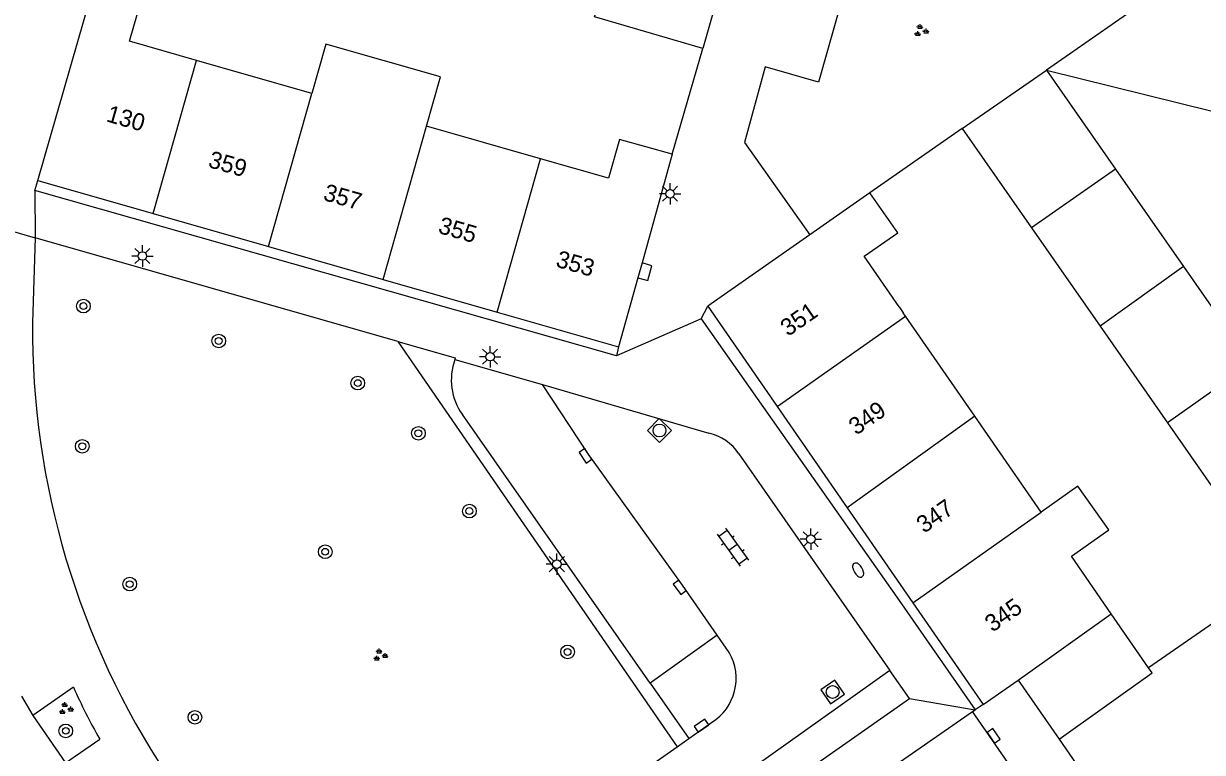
# Model space of a CAD drawing. Extents: x 132999 to 136000, y 398499 to 400501.
# Drawn here: x 133948.7 to 134017.8, y 399753.9 to 399796.5 of the extents above; entities that cross this region are included whole.
import ezdxf

# ---------------------------------------------------------------- set-up
doc = ezdxf.new("R2010")
doc.units = 0
for name, color, linetype in [('gg-afsc-muur', 7, 'Continuous'), ('gg-anno-huisnummerreeks BGT', 7, 'Continuous'), ('gg-bbg-bijgebouw', 7, 'Continuous'), ('gg-bbg-gedigitaliseerde bebouwing', 7, 'Continuous'), ('gg-bbg-gedigitaliseerde bijgebouw', 7, 'Continuous'), ('gg-bbg-hoofdgebouw', 7, 'Continuous'), ('gg-bbg-tussenscheiding', 7, 'Continuous'), ('gg-knt-verharding', 7, 'Continuous'), ('gg-knt-verharding nz', 7, 'Continuous'), ('gt-grn-groengrens', 7, 'Continuous'), ('gt-grn-vlakafsluiter', 7, 'Continuous'), ('gt-grn-weggrens', 7, 'Continuous'), ('gt-symb-boom', 7, 'Continuous'), ('gt-symb-brandkraan', 7, 'Continuous'), ('gt-symb-groenvak', 7, 'Continuous'), ('gt-symb-klinker verharding', 7, 'Continuous'), ('gt-symb-kolk', 7, 'Continuous'), ('gt-symb-lichtmast', 7, 'Continuous'), ('gt-symb-rioolschacht', 7, 'Continuous')]:
    doc.layers.add(name, color=color, linetype=linetype)

# ---------------------------------------------------------------- blocks, each defined once
blk = doc.blocks.new('gt0-GRVAK')
at = {"layer": 'gt-symb-groenvak'}
for p, q in [((-0.11, 0.189), (-0.228, 0.24)), ((-0.182, 0.153), (0.088, 0.153)), ((-0.091, 0.211), (-0.156, 0.322)), ((-0.047, 0.214), (-0.047, 0.393)), ((-0.004, 0.211), (0.061, 0.322)), ((0.015, 0.189), (0.133, 0.24)), ((0.262, -0.052), (0.197, 0.059)), ((0.305, -0.049), (0.305, 0.13)), ((0.349, -0.052), (0.414, 0.059)), ((-0.245, -0.228), (-0.363, -0.177)), ((-0.318, -0.264), (-0.047, -0.264)), ((-0.226, -0.206), (-0.291, -0.095)), ((-0.183, -0.203), (-0.183, -0.024)), ((-0.139, -0.206), (-0.074, -0.095)), ((-0.12, -0.228), (-0.002, -0.177)), ((0.243, -0.074), (0.125, -0.023)), ((0.17, -0.11), (0.441, -0.11)), ((0.368, -0.074), (0.486, -0.023))]:
    blk.add_line(p, q, dxfattribs=at)
blk = doc.blocks.new('gt0-LMAST')
at = {"layer": 'gt-symb-lichtmast'}
for p, q in [((-0.182, 0.173), (-0.447, 0.438)), ((-0.005, 0.246), (-0.005, 0.621)), ((0.172, 0.173), (0.437, 0.438)), ((-0.255, -0.004), (-0.63, -0.004)), ((-0.182, -0.181), (-0.447, -0.446)), ((-0.005, -0.254), (-0.005, -0.629)), ((0.437, -0.446), (0.172, -0.181)), ((0.245, -0.004), (0.62, -0.004))]:
    blk.add_line(p, q, dxfattribs=at)
blk.add_circle((-0.005, -0.004), 0.25, dxfattribs=at)
blk = doc.blocks.new('gt0-BOOM')
at = {"layer": 'gt-symb-boom'}
for radius in [0.4, 0.2]:
    blk.add_circle((0, 0), radius, dxfattribs=at)
blk = doc.blocks.new('gt0-KOLK')
at = {"layer": 'gt-symb-kolk'}
blk.add_lwpolyline([(0, 0), (0.375, 0), (0.375, 0.4), (-0.375, 0.4), (-0.375, 0), (0, 0)], dxfattribs=at)
blk = doc.blocks.new('gt0-BR')
at = {"layer": 'gt-symb-brandkraan'}
for centre, radius, start, end in [((-0.244, 0), 0.206, 107.56694, 252.43307), ((0.599, -2.664), 3, 106.89205, 107.56694), ((0, -0.691), 0.938, 73.10799, 106.89205), ((-0.599, -2.664), 3, 72.43309, 73.10799), ((0.244, 0), 0.206, 287.56695, 72.43309), ((0.599, 2.664), 3, 252.43307, 253.10797), ((0, 0.691), 0.938, 253.10797, 286.89206), ((-0.599, 2.664), 3, 286.89206, 287.56695)]:
    blk.add_arc(centre, radius, start, end, dxfattribs=at)
blk = doc.blocks.new('gt0-KL1')
at = {"layer": 'gt-symb-klinker verharding'}
for p, q in [((-1.15, 0.3), (1.15, 0.3)), ((-1, -0.3), (-1, 0.3)), ((-0.5, 0.3), (-0.5, 0.45)), ((0, -0.3), (0, 0.3)), ((0.5, 0.3), (0.5, 0.45)), ((1, -0.3), (1, 0.3)), ((-1.15, -0.3), (1.15, -0.3)), ((-0.5, -0.45), (-0.5, -0.3)), ((0.5, -0.45), (0.5, -0.3))]:
    blk.add_line(p, q, dxfattribs=at)
blk = doc.blocks.new('gt0-RS')
at = {"layer": 'gt-symb-rioolschacht'}
blk.add_lwpolyline([(-0.5, -0.5), (0.5, -0.5), (0.5, 0.5), (-0.5, 0.5)], close=True, dxfattribs=at)
blk.add_circle((0, 0), 0.375, dxfattribs=at)

msp = doc.modelspace()

# ---------------------------------------------------------------- linework, layer by layer
at = {"layer": 'gg-afsc-muur'}
msp.add_line((133986.72, 399788.87), (133988.505, 399795.054), dxfattribs=at)
at = {"layer": 'gg-bbg-bijgebouw'}
for p, q in [((133989.332, 399797.938), (133988.505, 399795.054)), ((134003.7, 399790.37), (134008.621, 399793.79)), ((134008.621, 399793.79), (134012.667, 399787.993)), ((134012.667, 399787.993), (134016.644, 399782.294)), ((134016.644, 399782.294), (134020.615, 399776.605)), ((134006.98, 399758.08), (134009.371, 399754.633))]:
    msp.add_line(p, q, dxfattribs=at)
at = {"layer": 'gg-bbg-gedigitaliseerde bebouwing'}
for p, q in [((133965.617, 399792.422), (133958.868, 399794.353)), ((133978.996, 399788.594), (133972.321, 399790.504)), ((134000, 399779.931), (134000.235, 399779.591)), ((134000.383, 399779.378), (134000.235, 399779.591)), ((134004.426, 399773.532), (134000.383, 399779.378)), ((134008.31, 399767.915), (134004.426, 399773.532)), ((134012.425, 399761.966), (134010.088, 399765.345))]:
    msp.add_line(p, q, dxfattribs=at)
for points in [[(133958.868, 399794.353), (133954.938, 399795.477), (133955.616, 399797.84), (133952.83, 399798.64)], [(133972.321, 399790.504), (133973.146, 399793.388), (133966.442, 399795.307), (133965.617, 399792.422)], [(133986.72, 399788.87), (133983.629, 399789.72), (133982.981, 399787.454), (133978.996, 399788.594)], [(134000, 399779.931), (133997.954, 399782.889), (133999.929, 399784.255), (133998.28, 399786.61)], [(134010.088, 399765.345), (134012.273, 399766.889), (134010.47, 399769.441), (134008.31, 399767.915)], [(134019.823, 399767.242), (134019.643, 399767.117), (134021.903, 399763.848), (134014.611, 399758.805)]]:
    msp.add_lwpolyline(points, dxfattribs=at)
at = {"layer": 'gg-bbg-gedigitaliseerde bijgebouw'}
for p, q in [((134003.7, 399790.37), (134007.758, 399784.549)), ((134007.758, 399784.549), (134011.768, 399778.797)), ((134011.768, 399778.797), (134015.71, 399773.142)), ((134015.71, 399773.142), (134019.823, 399767.242)), ((134014.611, 399758.805), (134012.425, 399761.966))]:
    msp.add_line(p, q, dxfattribs=at)
msp.add_lwpolyline([(133988.505, 399795.054), (133982.175, 399796.897), (133982.453, 399797.797), (133981.657, 399798.025)], dxfattribs=at)
at = {"layer": 'gg-bbg-hoofdgebouw'}
for p, q in [((133949.58, 399787.32), (133952.83, 399798.64)), ((133986.72, 399788.87), (133984.948, 399782.503)), ((133949.58, 399787.32), (133956.321, 399785.391)), ((133998.28, 399786.61), (133994.772, 399784.153)), ((133956.321, 399785.391), (133963.085, 399783.455)), ((133994.772, 399784.153), (133988.8, 399779.97)), ((133963.085, 399783.455), (133969.801, 399781.533)), ((133984.948, 399782.503), (133984.706, 399781.636)), ((133969.801, 399781.533), (133976.464, 399779.626)), ((133984.706, 399781.636), (133983.58, 399777.59)), ((133976.464, 399779.626), (133983.58, 399777.59)), ((133988.8, 399779.97), (133992.859, 399774.101)), ((133992.859, 399774.101), (133996.957, 399768.176)), ((133996.957, 399768.176), (134000.803, 399762.614)), ((134000.803, 399762.614), (134004.92, 399756.66)), ((134004.92, 399756.66), (134006.98, 399758.08)), ((134009.371, 399754.633), (134015.288, 399746.104))]:
    msp.add_line(p, q, dxfattribs=at)
at = {"layer": 'gg-bbg-tussenscheiding'}
for p, q in [((133956.321, 399785.391), (133958.868, 399794.353)), ((133963.085, 399783.455), (133965.617, 399792.422)), ((133969.801, 399781.533), (133972.321, 399790.504)), ((133976.464, 399779.626), (133978.996, 399788.594)), ((134012.667, 399787.993), (134007.758, 399784.549)), ((134016.644, 399782.294), (134011.768, 399778.797)), ((133992.859, 399774.101), (134000.383, 399779.378)), ((134020.615, 399776.605), (134015.71, 399773.142)), ((134004.426, 399773.532), (133996.957, 399768.176)), ((134000.803, 399762.614), (134008.31, 399767.915)), ((134006.98, 399758.08), (134012.425, 399761.966))]:
    msp.add_line(p, q, dxfattribs=at)
msp.add_lwpolyline([(134009.371, 399754.633), (134014.811, 399758.515), (134014.611, 399758.805)], dxfattribs=at)
at = {"layer": 'gg-knt-verharding'}
for p, q in [((134003.7, 399790.37), (133998.28, 399786.61)), ((133949.39, 399786.74), (133949.58, 399787.32)), ((133983.45, 399777.07), (133949.39, 399786.74)), ((133949.418, 399783.978), (133949.257, 399779.007)), ((133970.652, 399777.905), (133949.418, 399783.978)), ((133988.42, 399779.23), (133988.8, 399779.97)), ((133983.58, 399777.59), (133983.45, 399777.07)), ((133973.991, 399776.844), (133979.129, 399775.381)), ((133979.129, 399775.381), (133988.861, 399772.541)), ((133985.417, 399757.912), (133974.429, 399773.624)), ((133990.62, 399771.326), (133999.461, 399758.64)), ((133989.355, 399760.713), (133985.417, 399757.912)), ((133990.054, 399759.708), (133989.355, 399760.713)), ((134000.618, 399757.014), (133999.461, 399758.64)), ((133951.656, 399757.677), (133949.272, 399756.019)), ((133949.272, 399756.019), (133951.196, 399753.253)), ((134004.292, 399756.254), (134004.447, 399756.35)), ((134029.228, 399720.505), (134004.292, 399756.254)), ((133987.69, 399754.661), (133989.02, 399755.601)), ((133951.196, 399753.253), (133953.196, 399754.638)), ((133987, 399754.178), (133987.69, 399754.661))]:
    msp.add_line(p, q, dxfattribs=at)
for points in [[(134014.32, 399800.3), (133998.59, 399804.78), (133995.29, 399793.09), (133992.16, 399793.97), (133990.94, 399789.56), (133994.772, 399784.153)], [(134014.32, 399800.3), (134013.56, 399797.21), (134008.621, 399793.79)], [(133984.706, 399781.636), (133985.284, 399781.475), (133985.526, 399782.342), (133984.948, 399782.503)], [(133988.42, 399779.23), (134000, 399762.746), (134004.447, 399756.35)], [(133970.652, 399777.905), (133974.01, 399776.945), (133973.991, 399776.844)], [(133969.162, 399737.401), (133970.28, 399735.736), (134000.618, 399757.014)], [(133966.808, 399740), (133973.404, 399744.662), (133987, 399754.178)]]:
    msp.add_lwpolyline(points, dxfattribs=at)
for centre, radius, start, end in [((133996.539, 399778.679), 47.283, 179.60268, 213.5521), ((133977.278, 399775.651), 3.497, 160.06025, 215.43196), ((133988.227, 399769.742), 2.87, 33.49788, 77.23386), ((133987.414, 399758.189), 3.046, 301.82384, 29.91337), ((133983.024, 399771.663), 34.345, 204.03045, 209.71638)]:
    msp.add_arc(centre, radius, start, end, dxfattribs=at)
at = {"layer": 'gg-knt-verharding nz'}
msp.add_line((133988.42, 399779.23), (133983.45, 399777.07), dxfattribs=at)
for points in [[(133989.355, 399760.713), (133987.323, 399763.634), (133981.799, 399771.323), (133979.129, 399775.381)], [(133999.461, 399758.64), (133990.606, 399752.338), (133969.162, 399737.401)]]:
    msp.add_lwpolyline(points, dxfattribs=at)
at = {"layer": 'gt-grn-groengrens'}
for p, q in [((133970.652, 399777.905), (133987, 399754.178)), ((133985.417, 399757.912), (133987.69, 399754.661))]:
    msp.add_line(p, q, dxfattribs=at)
at = {"layer": 'gt-grn-vlakafsluiter'}
msp.add_line((134004.92, 399756.66), (134004.447, 399756.35), dxfattribs=at)
at = {"layer": 'gt-grn-weggrens'}
for p, q in [((134008.621, 399793.79), (134018.332, 399791.385)), ((133949.39, 399786.74), (133949.418, 399783.978)), ((133946.59, 399784.78), (133949.418, 399783.978)), ((133948.621, 399757.149), (133949.272, 399756.019)), ((134000.618, 399757.014), (134004.447, 399756.35)), ((133999.82, 399753.15), (134004.292, 399756.254))]:
    msp.add_line(p, q, dxfattribs=at)

# ---------------------------------------------------------------- block references
at = {"layer": 'gt-symb-boom'}
for p in [(133952.242, 399779.977), (133960.164, 399777.934), (133968.306, 399775.47), (133971.854, 399772.53), (133952.176, 399771.769), (133974.841, 399767.98), (133966.397, 399765.596), (133954.954, 399763.702), (133980.587, 399759.734), (133958.769, 399755.908), (133951.212, 399755.117)]:
    msp.add_blockref('gt0-BOOM', p, dxfattribs=at)
at = {"layer": 'gt-symb-brandkraan', "rotation": -58.882613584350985}
msp.add_blockref('gt0-BR', (133997.601, 399764.526), dxfattribs=at)
at = {"layer": 'gt-symb-groenvak'}
for p in [(134001.271, 399796.088), (133969.607, 399759.538), (133951.2, 399756.407)]:
    msp.add_blockref('gt0-GRVAK', p, dxfattribs=at)
at = {"layer": 'gt-symb-klinker verharding', "rotation": -54.40236850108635}
msp.add_blockref('gt0-KL1', (133990.267, 399765.868), dxfattribs=at)
at = {"layer": 'gt-symb-kolk'}
for p, rotation in [((133981.799, 399771.323), 123.31178702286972), ((133987.323, 399763.634), 125.69809092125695), ((133988.544, 399755.259), 34.98607027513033), ((134005.369, 399754.713), -55.10119841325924)]:
    msp.add_blockref('gt0-KOLK', p, dxfattribs=dict(at, rotation=rotation))
at = {"layer": 'gt-symb-lichtmast'}
for p in [(133986.593, 399786.556), (133955.698, 399782.912), (133976.058, 399777.019), (133994.831, 399766.335), (133979.967, 399764.875)]:
    msp.add_blockref('gt0-LMAST', p, dxfattribs=at)
at = {"layer": 'gt-symb-rioolschacht'}
for p, rotation in [((133985.97, 399772.695), -44.24675227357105), ((133996.107, 399757.388), -145.3563966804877)]:
    msp.add_blockref('gt0-RS', p, dxfattribs=dict(at, rotation=rotation))

# ---------------------------------------------------------------- texts
at = {"layer": 'gg-anno-huisnummerreeks BGT'}
for s, rotation, p in [('130', 344, (133953.528, 399790.799)), ('359', 344, (133959.49, 399788.125)), ('357', 344, (133966.226, 399786.197)), ('355', 344, (133972.955, 399784.271)), ('353', 344, (133979.844, 399782.3)), ('351', 34.7, (133993.495, 399778.167)), ('349', 34.7, (133997.492, 399772.387)), ('347', 34.7, (134001.461, 399766.647)), ('345', 34.7, (134005.465, 399760.856))]:
    msp.add_text(s, height=1, rotation=rotation, dxfattribs=at).set_placement(p)

doc.saveas('drawing.dxf')
